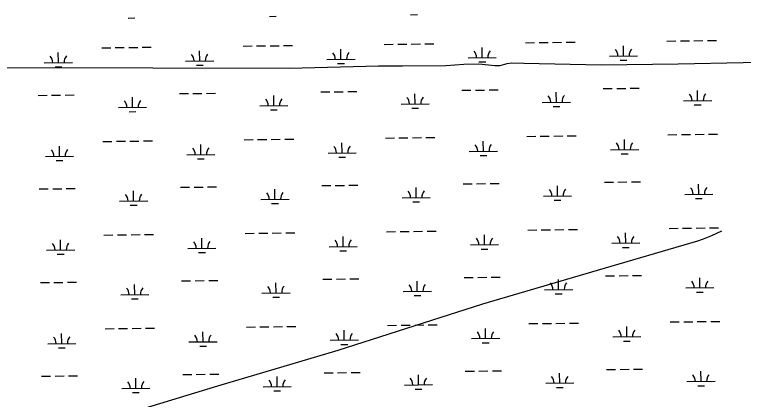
# Model space of a CAD drawing. Extents: x 3694830 to 3732949, y 415201 to 440970.
# Drawn here: x 3721433 to 3724023, y 429442 to 430809 of the extents above; entities that cross this region are included whole.
import ezdxf

# ---------------------------------------------------------------- set-up
doc = ezdxf.new("R2010")
doc.units = 0
doc.layers.add('V-TOPO-SHOR', color=7, linetype='Continuous')
doc.layers.add('V-WETL-SWMP', color=7, linetype='Continuous')

msp = doc.modelspace()

# ---------------------------------------------------------------- linework, layer by layer
at = {"layer": 'V-TOPO-SHOR'}
for points in [[(3721370.7, 430621.4), (3721924.3, 430619.5), (3722410.5, 430619), (3722725.8, 430627.5), (3722811.3, 430627.2), (3722965.2, 430627.8), (3723029.4, 430632.9), (3723082.8, 430633.8), (3723139.4, 430628.3), (3723158.7, 430628.2), (3723183.3, 430635.6), (3723199.3, 430637.7), (3723242, 430636.5), (3723517.7, 430630.2), (3723790.3, 430633.6), (3724252, 430643.8), (3724570.4, 430639.5), (3725041.7, 430640), (3725641.3, 430646.6)], [(3719479, 428664.6), (3719807.4, 428770.4), (3720249.2, 428904.6), (3720619.4, 429020.9), (3720963.9, 429125.6), (3721387.5, 429255.6), (3721786.5, 429377.1), (3722155.6, 429490.2), (3722583.5, 429617), (3723097, 429782), (3723504.6, 429901.4), (3723860.8, 430004.9), (3723881.1, 430012.3), (3723910, 430024), (3723945.4, 430041)]]:
    msp.add_lwpolyline(points, dxfattribs=at)
at = {"layer": 'V-WETL-SWMP'}
for p, q in [((3722338.6, 430802.7), (3722362.6, 430803)), ((3722840.5, 430808.7), (3722864.5, 430809)), ((3721836.8, 430796.8), (3721860.8, 430797)), ((3722245, 430697), (3722277, 430697.4)), ((3722293, 430697.6), (3722325, 430697.9)), ((3722341, 430698.1), (3722373, 430698.5)), ((3722389, 430698.7), (3722421, 430699.1)), ((3722746.9, 430703), (3722778.9, 430703.4)), ((3722794.9, 430703.5), (3722826.9, 430703.9)), ((3722842.9, 430704.1), (3722874.9, 430704.5)), ((3722890.9, 430704.7), (3722922.9, 430705.1)), ((3723248.8, 430709), (3723280.8, 430709.3)), ((3723296.8, 430709.5), (3723328.8, 430709.9)), ((3723344.8, 430710.1), (3723376.8, 430710.5)), ((3723392.8, 430710.7), (3723424.8, 430711.1)), ((3723596.7, 430662.4), (3723596.2, 430698.4)), ((3723750.7, 430714.9), (3723782.7, 430715.3)), ((3723798.7, 430715.5), (3723830.6, 430715.9)), ((3723846.6, 430716.1), (3723878.6, 430716.5)), ((3723894.6, 430716.7), (3723926.6, 430717)), ((3721589.2, 430638.4), (3721588.8, 430674.4)), ((3721743.2, 430691), (3721775.2, 430691.4)), ((3721791.2, 430691.6), (3721823.2, 430692)), ((3721839.2, 430692.1), (3721871.2, 430692.5)), ((3721887.2, 430692.7), (3721919.2, 430693.1)), ((3722091.1, 430644.4), (3722090.6, 430680.4)), ((3722592.9, 430650.4), (3722592.5, 430686.4)), ((3723094.8, 430656.4), (3723094.4, 430692.4)), ((3722041.1, 430643.8), (3722141.1, 430645)), ((3722542.9, 430649.8), (3722642.9, 430651)), ((3723044.8, 430655.8), (3723144.8, 430657)), ((3723546.7, 430661.8), (3723646.7, 430663)), ((3723584.9, 430646.8), (3723608.9, 430647.1)), ((3721539.2, 430637.8), (3721639.2, 430639)), ((3721577.4, 430622.8), (3721601.4, 430623.1)), ((3722079.2, 430628.8), (3722103.2, 430629.1)), ((3722581.1, 430634.8), (3722605.1, 430635.1)), ((3723083, 430640.8), (3723107, 430641.1)), ((3723022.8, 430540.1), (3723054.8, 430540.5)), ((3723070.8, 430540.6), (3723102.8, 430541)), ((3723118.8, 430541.2), (3723150.8, 430541.6)), ((3723524.7, 430546.1), (3723556.7, 430546.4)), ((3723572.6, 430546.6), (3723604.6, 430547)), ((3723620.6, 430547.2), (3723652.6, 430547.6)), ((3721517.2, 430522.1), (3721549.2, 430522.5)), ((3721565.2, 430522.7), (3721597.2, 430523.1)), ((3721613.2, 430523.3), (3721645.2, 430523.6)), ((3721852.5, 430479.7), (3721852.1, 430515.7)), ((3722019, 430528.1), (3722051, 430528.5)), ((3722067, 430528.7), (3722099, 430529.1)), ((3722115, 430529.2), (3722147, 430529.6)), ((3722354.4, 430485.7), (3722354, 430521.7)), ((3722520.9, 430534.1), (3722552.9, 430534.5)), ((3722568.9, 430534.7), (3722600.9, 430535)), ((3722616.9, 430535.2), (3722648.9, 430535.6)), ((3722856.3, 430491.7), (3722855.9, 430527.7)), ((3723358.2, 430497.6), (3723357.7, 430533.6)), ((3723860, 430503.6), (3723859.6, 430539.6)), ((3722806.3, 430491.1), (3722906.3, 430492.3)), ((3723308.2, 430497), (3723408.2, 430498.2)), ((3723810, 430503), (3723910, 430504.2)), ((3723848.2, 430488.1), (3723872.2, 430488.3)), ((3721802.5, 430479.1), (3721902.5, 430480.3)), ((3721840.7, 430464.1), (3721864.7, 430464.4)), ((3722304.4, 430485.1), (3722404.4, 430486.3)), ((3722342.6, 430470.1), (3722366.6, 430470.4)), ((3722844.5, 430476.1), (3722868.5, 430476.4)), ((3723346.3, 430482.1), (3723370.3, 430482.4)), ((3721795.1, 430358.9), (3721827.1, 430359.3)), ((3721843.1, 430359.5), (3721875.1, 430359.9)), ((3721891.1, 430360.1), (3721923.1, 430360.4)), ((3722249, 430364.3), (3722281, 430364.7)), ((3722297, 430364.9), (3722329, 430365.3)), ((3722345, 430365.5), (3722377, 430365.9)), ((3722393, 430366.1), (3722425, 430366.4)), ((3722750.9, 430370.3), (3722782.9, 430370.7)), ((3722798.9, 430370.9), (3722830.9, 430371.3)), ((3722846.9, 430371.5), (3722878.9, 430371.8)), ((3722894.9, 430372), (3722926.9, 430372.4)), ((3723098.8, 430323.7), (3723098.3, 430359.7)), ((3723252.8, 430376.3), (3723284.7, 430376.7)), ((3723300.7, 430376.9), (3723332.7, 430377.3)), ((3723348.7, 430377.5), (3723380.7, 430377.8)), ((3723396.7, 430378), (3723428.7, 430378.4)), ((3723600.6, 430329.7), (3723600.2, 430365.7)), ((3723754.6, 430382.3), (3723786.6, 430382.7)), ((3723802.6, 430382.9), (3723834.6, 430383.2)), ((3723850.6, 430383.4), (3723882.6, 430383.8)), ((3723898.6, 430384), (3723930.6, 430384.4)), ((3721593.2, 430305.8), (3721592.7, 430341.8)), ((3721747.1, 430358.3), (3721779.1, 430358.7)), ((3722095, 430311.8), (3722094.6, 430347.7)), ((3722596.9, 430317.7), (3722596.5, 430353.7)), ((3722045, 430311.2), (3722145, 430312.3)), ((3722546.9, 430317.1), (3722646.9, 430318.3)), ((3723048.8, 430323.1), (3723148.8, 430324.3)), ((3723087, 430308.2), (3723111, 430308.4)), ((3723550.7, 430329.1), (3723650.6, 430330.3)), ((3723588.8, 430314.1), (3723612.8, 430314.4)), ((3721543.2, 430305.2), (3721643.2, 430306.4)), ((3721581.3, 430290.2), (3721605.3, 430290.5)), ((3722083.2, 430296.2), (3722107.2, 430296.5)), ((3722585.1, 430302.2), (3722609.1, 430302.5)), ((3723026.7, 430207.4), (3723058.7, 430207.8)), ((3723074.7, 430208), (3723106.7, 430208.4)), ((3723122.7, 430208.6), (3723154.7, 430209)), ((3723528.6, 430213.4), (3723560.6, 430213.8)), ((3723576.6, 430214), (3723608.6, 430214.4)), ((3723624.6, 430214.6), (3723656.6, 430214.9)), ((3723864, 430171), (3723863.6, 430207)), ((3721521.1, 430189.5), (3721553.1, 430189.8)), ((3721569.1, 430190), (3721601.1, 430190.4)), ((3721617.1, 430190.6), (3721649.1, 430191)), ((3721856.5, 430147), (3721856.1, 430183)), ((3722023, 430195.5), (3722055, 430195.8)), ((3722071, 430196), (3722103, 430196.4)), ((3722119, 430196.6), (3722151, 430197)), ((3722358.4, 430153), (3722357.9, 430189)), ((3722524.9, 430201.4), (3722556.9, 430201.8)), ((3722572.9, 430202), (3722604.9, 430202.4)), ((3722620.9, 430202.6), (3722652.9, 430203)), ((3722860.2, 430159), (3722859.8, 430195)), ((3723362.1, 430165), (3723361.7, 430201)), ((3722308.4, 430152.4), (3722408.4, 430153.6)), ((3722810.3, 430158.4), (3722910.2, 430159.6)), ((3723312.1, 430164.4), (3723412.1, 430165.6)), ((3723814, 430170.4), (3723914, 430171.6)), ((3723852.2, 430155.4), (3723876.2, 430155.7)), ((3721806.5, 430146.4), (3721906.5, 430147.6)), ((3721844.7, 430131.5), (3721868.7, 430131.7)), ((3722346.6, 430137.4), (3722370.6, 430137.7)), ((3722848.4, 430143.4), (3722872.4, 430143.7)), ((3723350.3, 430149.4), (3723374.3, 430149.7)), ((3723758.6, 430049.6), (3723790.6, 430050)), ((3723806.6, 430050.2), (3723838.6, 430050.6)), ((3723854.6, 430050.8), (3723886.6, 430051.2)), ((3723902.6, 430051.4), (3723934.6, 430051.7)), ((3721751.1, 430025.7), (3721783.1, 430026.1)), ((3721799.1, 430026.3), (3721831.1, 430026.7)), ((3721847.1, 430026.8), (3721879.1, 430027.2)), ((3721895.1, 430027.4), (3721927.1, 430027.8)), ((3722253, 430031.7), (3722285, 430032.1)), ((3722301, 430032.3), (3722333, 430032.6)), ((3722349, 430032.8), (3722381, 430033.2)), ((3722397, 430033.4), (3722429, 430033.8)), ((3722754.8, 430037.7), (3722786.8, 430038)), ((3722802.8, 430038.2), (3722834.8, 430038.6)), ((3722850.8, 430038.8), (3722882.8, 430039.2)), ((3722898.8, 430039.4), (3722930.8, 430039.8)), ((3723102.7, 429991.1), (3723102.3, 430027.1)), ((3723256.7, 430043.7), (3723288.7, 430044)), ((3723304.7, 430044.2), (3723336.7, 430044.6)), ((3723352.7, 430044.8), (3723384.7, 430045.2)), ((3723400.7, 430045.4), (3723432.7, 430045.8)), ((3723604.6, 429997.1), (3723604.2, 430033.1)), ((3721597.1, 429973.1), (3721596.7, 430009.1)), ((3722099, 429979.1), (3722098.6, 430015.1)), ((3722600.9, 429985.1), (3722600.4, 430021.1)), ((3723554.6, 429996.5), (3723654.6, 429997.7)), ((3721547.1, 429972.5), (3721647.1, 429973.7)), ((3722049, 429978.5), (3722149, 429979.7)), ((3722550.9, 429984.5), (3722650.9, 429985.7)), ((3723052.7, 429990.5), (3723152.7, 429991.7)), ((3723090.9, 429975.5), (3723114.9, 429975.8)), ((3723592.8, 429981.5), (3723616.8, 429981.8)), ((3721585.3, 429957.5), (3721609.3, 429957.8)), ((3722087.2, 429963.5), (3722111.2, 429963.8)), ((3722589.1, 429969.5), (3722613.1, 429969.8)), ((3722528.8, 429868.8), (3722560.8, 429869.2)), ((3722576.8, 429869.4), (3722608.8, 429869.7)), ((3722624.8, 429869.9), (3722656.8, 429870.3)), ((3723030.7, 429874.8), (3723062.7, 429875.2)), ((3723078.7, 429875.3), (3723110.7, 429875.7)), ((3723126.7, 429875.9), (3723158.7, 429876.3)), ((3723366.1, 429832.3), (3723365.7, 429868.3)), ((3723532.6, 429880.8), (3723564.6, 429881.1)), ((3723580.6, 429881.3), (3723612.6, 429881.7)), ((3723628.6, 429881.9), (3723660.6, 429882.3)), ((3723868, 429838.3), (3723867.5, 429874.3)), ((3721525.1, 429856.8), (3721557.1, 429857.2)), ((3721573.1, 429857.4), (3721605.1, 429857.8)), ((3721621.1, 429858), (3721653.1, 429858.3)), ((3721860.5, 429814.4), (3721860, 429850.4)), ((3722027, 429862.8), (3722059, 429863.2)), ((3722075, 429863.4), (3722107, 429863.8)), ((3722123, 429863.9), (3722155, 429864.3)), ((3722362.3, 429820.4), (3722361.9, 429856.4)), ((3722864.2, 429826.4), (3722863.8, 429862.4)), ((3722312.3, 429819.8), (3722412.3, 429821)), ((3722814.2, 429825.8), (3722914.2, 429827)), ((3723316.1, 429831.7), (3723416.1, 429832.9)), ((3723354.3, 429816.8), (3723378.3, 429817.1)), ((3723818, 429837.7), (3723918, 429838.9)), ((3723856.1, 429822.8), (3723880.1, 429823)), ((3721810.5, 429813.8), (3721910.5, 429815)), ((3721848.7, 429798.8), (3721872.7, 429799.1)), ((3722350.5, 429804.8), (3722374.5, 429805.1)), ((3722852.4, 429810.8), (3722876.4, 429811.1)), ((3723308.7, 429711.6), (3723340.7, 429712)), ((3723356.7, 429712.1), (3723388.7, 429712.5)), ((3723404.7, 429712.7), (3723436.7, 429713.1)), ((3723762.6, 429717), (3723794.6, 429717.4)), ((3723810.6, 429717.6), (3723842.6, 429717.9)), ((3723858.6, 429718.1), (3723890.5, 429718.5)), ((3723906.5, 429718.7), (3723938.5, 429719.1)), ((3721755.1, 429693), (3721787.1, 429693.4)), ((3721803.1, 429693.6), (3721835.1, 429694)), ((3721851.1, 429694.2), (3721883.1, 429694.6)), ((3721899.1, 429694.8), (3721931.1, 429695.1)), ((3722256.9, 429699), (3722288.9, 429699.4)), ((3722304.9, 429699.6), (3722336.9, 429700)), ((3722352.9, 429700.2), (3722384.9, 429700.6)), ((3722400.9, 429700.7), (3722432.9, 429701.1)), ((3722604.8, 429652.4), (3722604.4, 429688.4)), ((3722758.8, 429705), (3722790.8, 429705.4)), ((3722806.8, 429705.6), (3722838.8, 429706)), ((3722854.8, 429706.2), (3722886.8, 429706.5)), ((3722902.8, 429706.7), (3722934.8, 429707.1)), ((3723106.7, 429658.4), (3723106.3, 429694.4)), ((3723260.7, 429711), (3723292.7, 429711.4)), ((3723608.6, 429664.4), (3723608.2, 429700.4)), ((3721601.1, 429640.5), (3721600.7, 429676.5)), ((3722103, 429646.4), (3722102.5, 429682.4)), ((3723558.6, 429663.8), (3723658.6, 429665)), ((3721551.1, 429639.9), (3721651.1, 429641.1)), ((3722053, 429645.9), (3722153, 429647)), ((3722554.8, 429651.8), (3722654.8, 429653)), ((3722593, 429636.9), (3722617, 429637.1)), ((3723056.7, 429657.8), (3723156.7, 429659)), ((3723094.9, 429642.8), (3723118.9, 429643.1)), ((3723596.8, 429648.8), (3723620.8, 429649.1)), ((3721589.3, 429624.9), (3721613.3, 429625.2)), ((3722091.1, 429630.9), (3722115.1, 429631.2)), ((3722030.9, 429530.1), (3722062.9, 429530.5)), ((3722078.9, 429530.7), (3722110.9, 429531.1)), ((3722126.9, 429531.3), (3722158.9, 429531.7)), ((3722532.8, 429536.1), (3722564.8, 429536.5)), ((3722580.8, 429536.7), (3722612.8, 429537.1)), ((3722628.8, 429537.3), (3722660.8, 429537.7)), ((3723034.7, 429542.1), (3723066.7, 429542.5)), ((3723082.7, 429542.7), (3723114.7, 429543.1)), ((3723130.7, 429543.3), (3723162.7, 429543.6)), ((3723370.1, 429499.7), (3723369.6, 429535.7)), ((3723536.6, 429548.1), (3723568.6, 429548.5)), ((3723584.6, 429548.7), (3723616.6, 429549.1)), ((3723632.5, 429549.3), (3723664.5, 429549.6)), ((3723871.9, 429505.7), (3723871.5, 429541.7)), ((3721529.1, 429524.2), (3721561.1, 429524.5)), ((3721577.1, 429524.7), (3721609.1, 429525.1)), ((3721625.1, 429525.3), (3721657.1, 429525.7)), ((3721864.4, 429481.7), (3721864, 429517.7)), ((3722366.3, 429487.7), (3722365.9, 429523.7)), ((3722868.2, 429493.7), (3722867.8, 429529.7)), ((3723821.9, 429505.1), (3723921.9, 429506.3)), ((3721814.4, 429481.1), (3721914.4, 429482.3)), ((3722316.3, 429487.1), (3722416.3, 429488.3)), ((3722818.2, 429493.1), (3722918.2, 429494.3)), ((3723320.1, 429499.1), (3723420.1, 429500.3)), ((3723358.2, 429484.1), (3723382.2, 429484.4)), ((3723860.1, 429490.1), (3723884.1, 429490.4)), ((3721852.6, 429466.2), (3721876.6, 429466.4)), ((3722354.5, 429472.1), (3722378.5, 429472.4)), ((3722856.4, 429478.1), (3722880.4, 429478.4))]:
    msp.add_line(p, q, dxfattribs=at)
for centre, start, end in [((3722537.7, 430650.2), 359.9115, 41.4552), ((3722648.2, 430651.5), 139.9115, 181.4552), ((3723039.6, 430656.2), 359.9115, 41.4552), ((3723150, 430657.5), 139.9115, 181.4552), ((3723541.4, 430662.2), 359.9115, 41.4552), ((3723651.9, 430663.5), 139.9115, 181.4552), ((3721533.9, 430638.2), 359.9115, 41.4552), ((3721644.4, 430639.6), 139.9115, 181.4552), ((3722035.8, 430644.2), 359.9115, 41.4552), ((3722146.3, 430645.5), 139.9115, 181.4552), ((3722801, 430491.5), 359.9115, 41.4552), ((3722911.5, 430492.8), 139.9115, 181.4552), ((3723302.9, 430497.5), 359.9115, 41.4552), ((3723413.4, 430498.8), 139.9115, 181.4552), ((3723804.8, 430503.4), 359.9115, 41.4552), ((3723915.3, 430504.8), 139.9115, 181.4552), ((3721797.3, 430479.5), 359.9115, 41.4552), ((3721907.8, 430480.8), 139.9115, 181.4552), ((3722299.2, 430485.5), 359.9115, 41.4552), ((3722409.6, 430486.8), 139.9115, 181.4552), ((3722039.8, 430311.6), 359.9115, 41.4552), ((3722150.3, 430312.9), 139.9115, 181.4552), ((3722541.7, 430317.6), 359.9115, 41.4552), ((3722652.1, 430318.9), 139.9115, 181.4552), ((3723043.5, 430323.5), 359.9115, 41.4552), ((3723154, 430324.9), 139.9115, 181.4552), ((3723545.4, 430329.5), 359.9115, 41.4552), ((3723655.9, 430330.8), 139.9115, 181.4552), ((3721537.9, 430305.6), 359.9115, 41.4552), ((3721648.4, 430306.9), 139.9115, 181.4552), ((3722805, 430158.8), 359.9115, 41.4552), ((3722915.5, 430160.1), 139.9115, 181.4552), ((3723306.9, 430164.8), 359.9115, 41.4552), ((3723417.4, 430166.1), 139.9115, 181.4552), ((3723808.7, 430170.8), 359.9115, 41.4552), ((3723919.2, 430172.1), 139.9115, 181.4552), ((3721801.3, 430146.8), 359.9115, 41.4552), ((3721911.7, 430148.2), 139.9115, 181.4552), ((3722303.1, 430152.8), 359.9115, 41.4552), ((3722413.6, 430154.2), 139.9115, 181.4552), ((3721652.4, 429974.2), 139.9115, 181.4552), ((3722043.8, 429978.9), 359.9115, 41.4552), ((3722154.2, 429980.2), 139.9115, 181.4552), ((3722545.6, 429984.9), 359.9115, 41.4552), ((3722656.1, 429986.2), 139.9115, 181.4552), ((3723047.5, 429990.9), 359.9115, 41.4552), ((3723158, 429992.2), 139.9115, 181.4552), ((3723549.4, 429996.9), 359.9115, 41.4552), ((3723659.8, 429998.2), 139.9115, 181.4552), ((3721541.9, 429972.9), 359.9115, 41.4552), ((3722307.1, 429820.2), 359.9115, 41.4552), ((3722417.6, 429821.5), 139.9115, 181.4552), ((3722809, 429826.2), 359.9115, 41.4552), ((3722919.5, 429827.5), 139.9115, 181.4552), ((3723310.8, 429832.2), 359.9115, 41.4552), ((3723421.3, 429833.5), 139.9115, 181.4552), ((3723812.7, 429838.1), 359.9115, 41.4552), ((3723923.2, 429839.5), 139.9115, 181.4552), ((3721805.2, 429814.2), 359.9115, 41.4552), ((3721915.7, 429815.5), 139.9115, 181.4552), ((3723553.3, 429664.2), 359.9115, 41.4552), ((3723663.8, 429665.5), 139.9115, 181.4552), ((3721545.8, 429640.3), 359.9115, 41.4552), ((3721656.3, 429641.6), 139.9115, 181.4552), ((3722047.7, 429646.3), 359.9115, 41.4552), ((3722158.2, 429647.6), 139.9115, 181.4552), ((3722549.6, 429652.3), 359.9115, 41.4552), ((3722660.1, 429653.6), 139.9115, 181.4552), ((3723051.5, 429658.2), 359.9115, 41.4552), ((3723161.9, 429659.6), 139.9115, 181.4552), ((3721809.2, 429481.5), 359.9115, 41.4552), ((3721919.7, 429482.9), 139.9115, 181.4552), ((3722311.1, 429487.5), 359.9115, 41.4552), ((3722421.5, 429488.9), 139.9115, 181.4552), ((3722812.9, 429493.5), 359.9115, 41.4552), ((3722923.4, 429494.8), 139.9115, 181.4552), ((3723314.8, 429499.5), 359.9115, 41.4552), ((3723425.3, 429500.8), 139.9115, 181.4552), ((3723816.7, 429505.5), 359.9115, 41.4552), ((3723927.2, 429506.8), 139.9115, 181.4552)]:
    msp.add_arc(centre, 35.2, start, end, dxfattribs=at)

doc.saveas('drawing.dxf')
